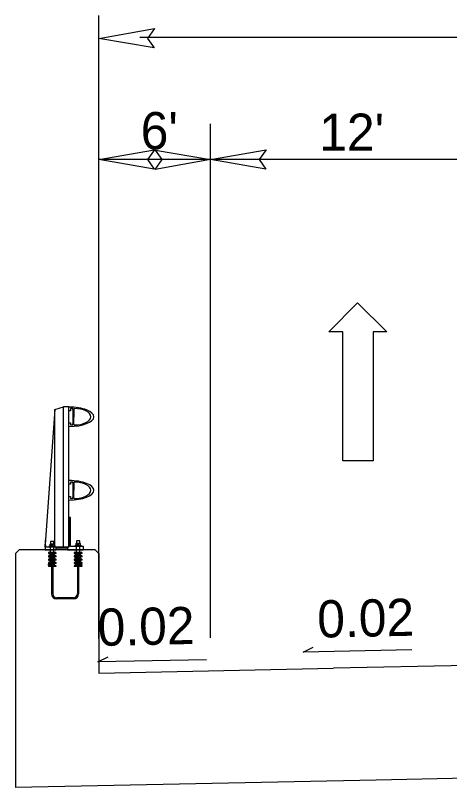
# Model space of a CAD drawing. Extents: x 573813 to 575363, y -54752 to -53123.
# Drawn here: x 573977.69 to 574001.02, y -54608.53 to -54567.05 of the extents above; entities that cross this region are included whole.
import ezdxf

# ---------------------------------------------------------------- set-up
doc = ezdxf.new("R2010")
doc.units = 0
for name, color, linetype in [('Old_Level_1', 7, 'Continuous'), ('Old_Level_11', 7, 'Continuous'), ('Old_Level_4', 7, 'Continuous'), ('Typical Bridge Rail Two Bar CELL', 7, 'Continuous')]:
    doc.layers.add(name, color=color, linetype=linetype)

msp = doc.modelspace()

# ---------------------------------------------------------------- linework, layer by layer
at = {"layer": 'Old_Level_1'}
for p, q in [((573993.144, -54601.251), (573993.694, -54600.976)), ((573998.982, -54601.129), (573993.144, -54601.251)), ((573982.114, -54601.78), (573982.665, -54601.505)), ((573987.953, -54601.659), (573982.114, -54601.78)), ((573982.163, -54602.378), (573994.781, -54602.115)), ((574004.68, -54601.909), (573994.781, -54602.115)), ((574016.841, -54607.713), (573997.075, -54608.124)), ((573997.075, -54608.123), (573977.691, -54608.525))]:
    msp.add_line(p, q, dxfattribs=at)
at = {"layer": 'Old_Level_11'}
for p, q in [((573982.179, -54600.524), (573982.18, -54567.051)), ((574049.184, -54568.244), (573984.383, -54568.244)), ((573988.18, -54600.491), (573988.18, -54572.87)), ((573988.18, -54574.793), (573982.179, -54574.793)), ((574004.68, -54574.793), (573988.18, -54574.793))]:
    msp.add_line(p, q, dxfattribs=at)
for points in [[(573985.15, -54568.799), (573982.18, -54568.288), (573985.166, -54567.76), (573984.787, -54568.288)], [(573985.149, -54575.304), (573982.179, -54574.793), (573985.166, -54574.265), (573984.787, -54574.793)], [(573985.21, -54574.281), (573988.18, -54574.793), (573985.193, -54575.321), (573985.572, -54574.793)], [(573991.15, -54575.304), (573988.18, -54574.793), (573991.166, -54574.265), (573990.787, -54574.793)]]:
    msp.add_lwpolyline(points, close=True, dxfattribs=at)
at = {"layer": 'Old_Level_4'}
for p, q in [((573994.531, -54584.05), (573996.065, -54582.491)), ((573996.065, -54582.491), (573997.649, -54584.05)), ((573995.273, -54584.05), (573994.531, -54584.05)), ((573995.273, -54590.981), (573995.273, -54584.05)), ((573997.649, -54584.05), (573996.907, -54584.05)), ((573996.907, -54584.05), (573996.907, -54590.98)), ((573996.907, -54590.98), (573995.273, -54590.981))]:
    msp.add_line(p, q, dxfattribs=at)
at = {"layer": 'Typical Bridge Rail Two Bar CELL'}
for p, q in [((573979.811, -54588.224), (573979.286, -54595.459)), ((573979.811, -54588.224), (573980.267, -54588.075)), ((573979.811, -54595.609), (573979.811, -54588.224)), ((573980.568, -54588.075), (573980.267, -54588.075)), ((573980.267, -54595.609), (573980.267, -54588.075)), ((573980.568, -54595.609), (573980.568, -54588.075)), ((573980.82, -54588.2), (573980.82, -54588.609)), ((573980.82, -54589.019), (573980.82, -54588.609)), ((573979.811, -54591.681), (573979.795, -54591.681)), ((573980.82, -54592.149), (573980.82, -54592.557)), ((573980.82, -54592.967), (573980.82, -54592.557)), ((573979.286, -54595.609), (573979.286, -54595.459)), ((573979.3, -54595.374), (573979.3, -54595.242)), ((573979.751, -54595.305), (573979.579, -54595.305)), ((573979.579, -54595.305), (573979.579, -54595.446)), ((573979.751, -54595.446), (573979.751, -54595.305)), ((573981.147, -54595.265), (573980.974, -54595.265)), ((573980.974, -54595.265), (573980.974, -54595.407)), ((573981.147, -54595.407), (573981.147, -54595.265)), ((573977.691, -54595.955), (573977.886, -54595.76)), ((573981.968, -54595.76), (573977.886, -54595.76)), ((573979.576, -54595.943), (573979.576, -54595.609)), ((573979.749, -54595.943), (573979.749, -54595.609)), ((573980.965, -54595.905), (573980.965, -54595.571)), ((573981.154, -54595.905), (573981.154, -54595.571)), ((573981.968, -54595.76), (573982.163, -54595.955)), ((573977.691, -54595.955), (573977.691, -54608.525)), ((573979.86, -54595.905), (573979.46, -54595.905)), ((573979.86, -54595.949), (573979.46, -54595.949)), ((573979.626, -54596.082), (573979.46, -54596.082)), ((573979.626, -54596.127), (573979.46, -54596.127)), ((573979.626, -54596.26), (573979.46, -54596.26)), ((573979.626, -54596.305), (573979.46, -54596.305)), ((573979.626, -54595.994), (573979.548, -54595.994)), ((573979.626, -54596.038), (573979.548, -54596.038)), ((573979.626, -54596.172), (573979.548, -54596.172)), ((573979.626, -54596.216), (573979.548, -54596.216)), ((573979.693, -54595.993), (573979.626, -54595.993)), ((573979.626, -54595.993), (573979.626, -54598.116)), ((573979.693, -54595.993), (573979.693, -54598.116)), ((573979.771, -54595.994), (573979.693, -54595.994)), ((573979.771, -54596.038), (573979.693, -54596.038)), ((573979.86, -54596.082), (573979.693, -54596.082)), ((573979.86, -54596.127), (573979.693, -54596.127)), ((573979.771, -54596.172), (573979.693, -54596.172)), ((573979.771, -54596.216), (573979.693, -54596.216)), ((573979.86, -54596.26), (573979.693, -54596.26)), ((573979.86, -54596.305), (573979.693, -54596.305)), ((573981.254, -54595.905), (573980.853, -54595.905)), ((573981.254, -54595.949), (573980.853, -54595.949)), ((573981.021, -54596.082), (573980.853, -54596.082)), ((573981.021, -54596.127), (573980.853, -54596.127)), ((573981.021, -54596.26), (573980.853, -54596.26)), ((573981.021, -54596.305), (573980.853, -54596.305)), ((573981.021, -54595.994), (573980.942, -54595.994)), ((573981.021, -54596.038), (573980.942, -54596.038)), ((573981.021, -54596.172), (573980.942, -54596.172)), ((573981.021, -54596.216), (573980.942, -54596.216)), ((573981.021, -54595.993), (573981.021, -54598.116)), ((573981.087, -54595.994), (573981.021, -54595.994)), ((573981.087, -54595.993), (573981.087, -54598.116)), ((573981.165, -54595.994), (573981.087, -54595.994)), ((573981.165, -54596.038), (573981.087, -54596.038)), ((573981.254, -54596.082), (573981.087, -54596.082)), ((573981.254, -54596.127), (573981.087, -54596.127)), ((573981.165, -54596.172), (573981.087, -54596.172)), ((573981.165, -54596.216), (573981.087, -54596.216)), ((573981.254, -54596.26), (573981.087, -54596.26)), ((573981.254, -54596.305), (573981.087, -54596.305)), ((573982.163, -54595.955), (573982.163, -54602.378)), ((573979.626, -54596.438), (573979.46, -54596.438)), ((573979.626, -54596.482), (573979.46, -54596.482)), ((573979.626, -54596.615), (573979.46, -54596.615)), ((573979.626, -54596.659), (573979.46, -54596.659)), ((573979.626, -54596.349), (573979.548, -54596.349)), ((573979.626, -54596.394), (573979.548, -54596.394)), ((573979.626, -54596.527), (573979.548, -54596.527)), ((573979.626, -54596.571), (573979.548, -54596.571)), ((573979.771, -54596.349), (573979.693, -54596.349)), ((573979.771, -54596.394), (573979.693, -54596.394)), ((573979.86, -54596.438), (573979.693, -54596.438)), ((573979.86, -54596.482), (573979.693, -54596.482)), ((573979.771, -54596.527), (573979.693, -54596.527)), ((573979.771, -54596.571), (573979.693, -54596.571)), ((573979.86, -54596.615), (573979.693, -54596.615)), ((573979.86, -54596.659), (573979.693, -54596.659)), ((573981.021, -54596.438), (573980.853, -54596.438)), ((573981.021, -54596.482), (573980.853, -54596.482)), ((573981.021, -54596.615), (573980.853, -54596.615)), ((573981.021, -54596.659), (573980.853, -54596.659)), ((573981.021, -54596.349), (573980.942, -54596.349)), ((573981.021, -54596.394), (573980.942, -54596.394)), ((573981.021, -54596.527), (573980.942, -54596.527)), ((573981.021, -54596.571), (573980.942, -54596.571)), ((573981.165, -54596.349), (573981.087, -54596.349)), ((573981.165, -54596.394), (573981.087, -54596.394)), ((573981.254, -54596.438), (573981.087, -54596.438)), ((573981.254, -54596.482), (573981.087, -54596.482)), ((573981.165, -54596.527), (573981.087, -54596.527)), ((573981.165, -54596.571), (573981.087, -54596.571)), ((573981.254, -54596.615), (573981.087, -54596.615)), ((573981.254, -54596.659), (573981.087, -54596.659)), ((573980.808, -54598.329), (573979.907, -54598.329)), ((573980.808, -54598.395), (573979.907, -54598.395))]:
    msp.add_line(p, q, dxfattribs=at)
for points in [[(573980.568, -54589.131), (573980.568, -54588.935), (573980.649, -54588.935), (573980.649, -54588.968), (573980.641, -54588.968), (573980.641, -54589.05), (573980.771, -54589.05), (573980.788, -54588.924), (573980.788, -54588.609), (573980.788, -54588.294), (573980.771, -54588.168), (573980.641, -54588.168), (573980.641, -54588.25), (573980.649, -54588.25), (573980.649, -54588.283), (573980.568, -54588.283), (573980.568, -54588.086)], [(573980.568, -54593.08), (573980.568, -54592.884), (573980.649, -54592.884), (573980.649, -54592.916), (573980.641, -54592.916), (573980.641, -54592.998), (573980.771, -54592.998), (573980.788, -54592.872), (573980.788, -54592.557), (573980.788, -54592.242), (573980.771, -54592.118), (573980.641, -54592.118), (573980.641, -54592.198), (573980.649, -54592.198), (573980.649, -54592.231), (573980.568, -54592.231), (573980.568, -54592.036)], [(573981.341, -54595.76), (573981.341, -54595.571), (573980.644, -54595.571), (573980.644, -54594.025), (573980.568, -54594.025), (573980.568, -54595.609), (573979.321, -54595.609), (573979.321, -54595.498), (573979.286, -54595.498), (573979.286, -54595.76), (573979.887, -54595.76), (573979.887, -54595.655), (573980.493, -54595.655), (573980.493, -54595.76), (573981.341, -54595.76)], [(573979.791, -54595.577), (573979.791, -54595.468), (573979.77, -54595.446), (573979.559, -54595.446), (573979.537, -54595.468), (573979.537, -54595.577), (573979.791, -54595.577), (573979.707, -54595.577), (573979.707, -54595.468), (573979.728, -54595.446), (573979.707, -54595.468), (573979.686, -54595.446), (573979.642, -54595.446), (573979.621, -54595.468), (573979.621, -54595.577), (573979.621, -54595.468), (573979.6, -54595.446)], [(573981.187, -54595.539), (573981.187, -54595.43), (573981.167, -54595.408), (573980.954, -54595.408), (573980.932, -54595.43), (573980.932, -54595.539), (573981.187, -54595.539), (573981.101, -54595.539), (573981.101, -54595.43), (573981.124, -54595.408), (573981.101, -54595.43), (573981.081, -54595.408), (573981.037, -54595.408), (573981.017, -54595.43), (573981.017, -54595.539), (573981.017, -54595.43), (573980.997, -54595.408)], [(573979.835, -54595.611), (573979.835, -54595.577), (573979.664, -54595.577), (573979.492, -54595.577), (573979.492, -54595.611)], [(573981.235, -54595.572), (573981.235, -54595.538), (573981.062, -54595.538), (573980.89, -54595.538), (573980.89, -54595.572)], [(573979.46, -54595.905), (573979.46, -54595.949), (573979.548, -54595.994), (573979.548, -54596.038), (573979.46, -54596.082), (573979.46, -54596.127), (573979.548, -54596.172), (573979.548, -54596.216), (573979.46, -54596.26), (573979.46, -54596.305), (573979.548, -54596.349), (573979.548, -54596.394), (573979.46, -54596.438), (573979.46, -54596.482), (573979.548, -54596.527), (573979.548, -54596.571), (573979.46, -54596.615), (573979.46, -54596.659)], [(573979.86, -54595.905), (573979.86, -54595.949), (573979.772, -54595.994), (573979.772, -54596.038), (573979.86, -54596.082), (573979.86, -54596.127), (573979.772, -54596.172), (573979.772, -54596.216), (573979.86, -54596.26), (573979.86, -54596.305), (573979.772, -54596.349), (573979.772, -54596.394), (573979.86, -54596.438), (573979.86, -54596.482), (573979.772, -54596.527), (573979.772, -54596.571), (573979.86, -54596.615), (573979.86, -54596.659)], [(573980.853, -54595.905), (573980.853, -54595.949), (573980.942, -54595.994), (573980.942, -54596.038), (573980.853, -54596.082), (573980.853, -54596.127), (573980.942, -54596.172), (573980.942, -54596.216), (573980.853, -54596.26), (573980.853, -54596.305), (573980.942, -54596.349), (573980.942, -54596.394), (573980.853, -54596.438), (573980.853, -54596.482), (573980.942, -54596.527), (573980.942, -54596.571), (573980.853, -54596.615), (573980.853, -54596.659)], [(573981.255, -54595.905), (573981.255, -54595.949), (573981.165, -54595.994), (573981.165, -54596.038), (573981.255, -54596.082), (573981.255, -54596.127), (573981.165, -54596.172), (573981.165, -54596.216), (573981.255, -54596.26), (573981.255, -54596.305), (573981.165, -54596.349), (573981.165, -54596.394), (573981.255, -54596.438), (573981.255, -54596.482), (573981.165, -54596.527), (573981.165, -54596.571), (573981.255, -54596.615), (573981.255, -54596.659)]]:
    msp.add_lwpolyline(points, dxfattribs=at)
for centre in [(573979.495, -54596.549), (573981.22, -54596.549)]:
    msp.add_circle(centre, 0.0334, dxfattribs=at)
for centre, radius, start, end in [((573980.852, -54588.2), 0.0313, 90, 180), ((573980.852, -54589.018), 0.0313, 180, 270), ((573980.852, -54592.149), 0.0313, 90, 180), ((573980.852, -54592.967), 0.0313, 180, 270), ((573979.907, -54598.116), 0.28, 180, 270), ((573979.907, -54598.116), 0.214, 180, 270), ((573980.807, -54598.116), 0.214, 270, 0), ((573980.807, -54598.116), 0.28, 270, 0)]:
    msp.add_arc(centre, radius, start, end, dxfattribs=at)
for centre, major_axis, ratio, start_param, end_param in [((573980.568, -54588.609), (1.338, 0), 0.39036, 6.282787, 7.853967), ((573980.852, -54588.609), (0.889, 0), 0.495501, 6.282718, 7.853881), ((573980.568, -54588.609), (1.338, 0), 0.39036, 4.712404, 6.282787), ((573980.852, -54588.609), (0.889, 0), 0.495501, 4.712489, 6.282718), ((573980.568, -54592.558), (1.338, 0), 0.39036, 6.282787, 7.853967), ((573980.852, -54592.558), (0.889, 0), 0.495501, 6.282718, 7.853881), ((573980.568, -54592.558), (1.338, 0), 0.39036, 4.712404, 6.282787), ((573980.852, -54592.558), (0.889, 0), 0.495501, 4.712489, 6.282718)]:
    msp.add_ellipse(centre, major_axis=major_axis, ratio=ratio, start_param=start_param, end_param=end_param, dxfattribs=at)

# ---------------------------------------------------------------- texts
at = {"layer": 'Old_Level_1'}
for p in [(573993.927, -54600.475), (573982.127, -54600.919)]:
    msp.add_text('0.02', height=2, rotation=1.1918, dxfattribs=at).set_placement(p)
at = {"layer": 'Old_Level_11'}
for s, p in [("6'", (573984.42, -54574.239)), ("12'", (573994.015, -54574.323))]:
    msp.add_text(s, height=2, rotation=359.9999, dxfattribs=at).set_placement(p)

doc.saveas('drawing.dxf')
